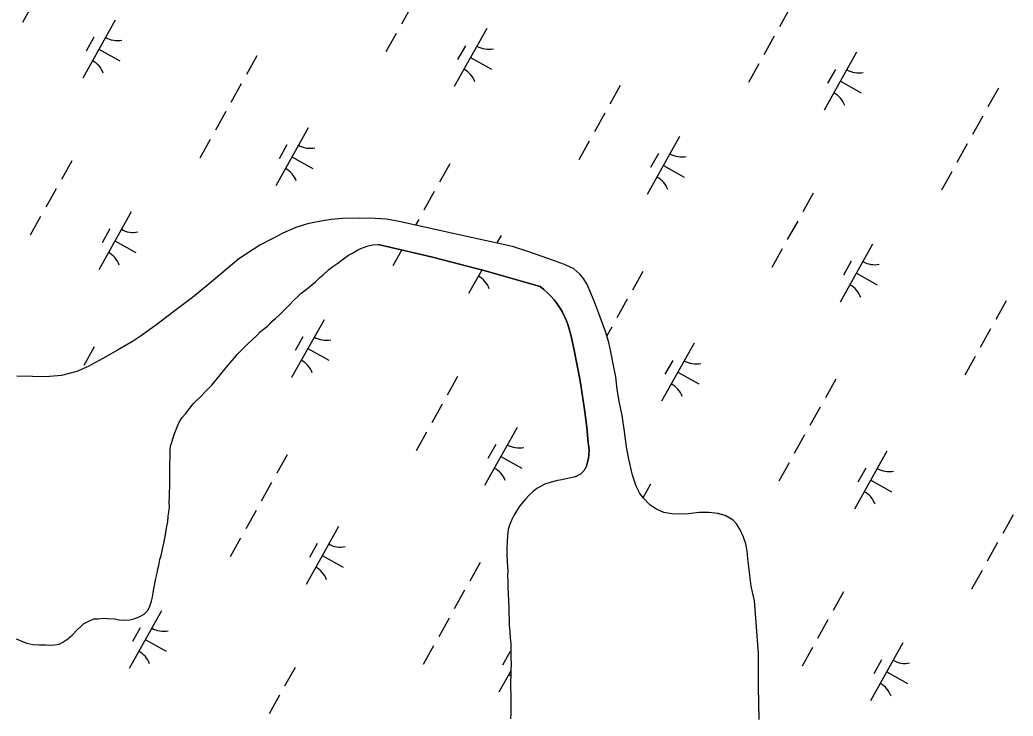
# Model space of a CAD drawing. Extents: x 3923531 to 3943530, y 207391 to 229799.
# Drawn here: x 3933948 to 3934696, y 211043 to 211567 of the extents above; entities that cross this region are included whole.
import ezdxf

# ---------------------------------------------------------------- set-up
doc = ezdxf.new("R2010")
doc.units = 0
doc.layers.add('V-TOPO-SHOR', color=7, linetype='Continuous')
doc.layers.add('V-WETL-SWMP', color=7, linetype='Continuous')

msp = doc.modelspace()

# ---------------------------------------------------------------- linework, layer by layer
at = {"layer": 'V-TOPO-SHOR'}
for points in [[(3934500.88, 211129.35), (3934498.42, 211140.35), (3934497.43, 211148.54), (3934496.64, 211155), (3934496.06, 211160.93), (3934495.48, 211167.07), (3934494.36, 211172.24), (3934492.8, 211177.32), (3934489.96, 211183.37), (3934487.42, 211187.38), (3934484.98, 211189.99), (3934478.88, 211193.5), (3934473.31, 211195.07), (3934466.64, 211195.79), (3934459.44, 211195.76), (3934451.25, 211194.99), (3934444.47, 211194.74), (3934438.77, 211194.8), (3934432.65, 211195.95), (3934427.29, 211198.37), (3934422.38, 211201.44), (3934417.27, 211206.87), (3934414.52, 211210.56), (3934411.88, 211215.76), (3934409.07, 211224.07), (3934406.51, 211235.93), (3934404.68, 211245.42), (3934403.19, 211256.95), (3934401.39, 211268.91), (3934399.25, 211279.8), (3934397.73, 211288.53), (3934396.54, 211298.01), (3934394.92, 211306.53), (3934392.98, 211316.88), (3934391.45, 211323.89), (3934388.96, 211332.2), (3934386.45, 211338.9), (3934383.21, 211347.65), (3934380.91, 211353.7), (3934377.87, 211360.95), (3934375.04, 211367.43), (3934372.29, 211371.98), (3934369.42, 211375.35), (3934365.06, 211379.27), (3934358.1, 211382.57), (3934349.63, 211385.57), (3934331.09, 211392.23), (3934318.98, 211396.24), (3934293.65, 211401.68), (3934261.77, 211408.7), (3934233.54, 211414.93), (3934224.1, 211416.75), (3934215.6, 211417.28), (3934203.45, 211417.41), (3934191.07, 211417.33), (3934182.35, 211416.57), (3934174.59, 211415.25), (3934164.67, 211413.32), (3934155.82, 211410.51), (3934145.98, 211406.21), (3934138.4, 211402.2), (3934128.77, 211397.25), (3934112.84, 211386.78), (3934100.03, 211375.94), (3934089.06, 211366.7), (3934078.1, 211357.79), (3934063.99, 211347.18), (3934051.3, 211337.53), (3934039.69, 211329.05), (3934032.97, 211324.61), (3934021.5, 211318.17), (3934010.56, 211311.84), (3933999.41, 211305.72), (3933990.87, 211302.05), (3933979.44, 211298.95), (3933967.48, 211298), (3933957.59, 211298.33), (3933945.86, 211298.56)], [(3934055.39, 211168.3), (3934056.6, 211173.75), (3934058, 211180.69), (3934058.72, 211185.48), (3934059.42, 211188.78), (3934059.79, 211193.08), (3934060.16, 211196.22), (3934060.7, 211200.18), (3934060.57, 211203.5), (3934060.78, 211207.63), (3934060.82, 211211.11), (3934060.86, 211214.91), (3934060.9, 211218.56), (3934060.95, 211222.86), (3934061.01, 211228.15), (3934061.06, 211232.62), (3934061.11, 211237.09), (3934061.16, 211242.22), (3934061.53, 211245.69), (3934062.4, 211248.83), (3934064.28, 211254.6), (3934066.32, 211259.54), (3934067.85, 211263.33), (3934070.38, 211267.28), (3934072.73, 211270.23), (3934075.92, 211274.5), (3934078.6, 211277.78), (3934080.78, 211279.91), (3934083.96, 211283.02), (3934087.81, 211286.95), (3934092.49, 211291.7), (3934095.68, 211295.47), (3934098.19, 211298.42), (3934102.39, 211303.83), (3934106.25, 211308.26), (3934109.6, 211312.2), (3934111.78, 211314.82), (3934114.29, 211317.61), (3934117.98, 211321.21), (3934120.49, 211323.66), (3934122.99, 211325.95), (3934126.84, 211329.55), (3934129.02, 211331.85), (3934131.36, 211333.97), (3934134.36, 211336.25), (3934137.87, 211339.69), (3934140.38, 211341.98), (3934143.9, 211345.25), (3934146.74, 211348.03), (3934148.92, 211350.33), (3934151.26, 211352.45), (3934154.6, 211355.89), (3934157.28, 211358.51), (3934159.62, 211360.8), (3934163.46, 211363.74), (3934167.81, 211367.17), (3934170.64, 211369.45), (3934173.99, 211372.73), (3934176.33, 211374.85), (3934180.34, 211378.45), (3934183.68, 211381.06), (3934187.35, 211383.67), (3934191.69, 211386.77), (3934195.36, 211389.71), (3934198.36, 211391.16), (3934202.52, 211393.6), (3934206.02, 211395.22), (3934210.33, 211396.66), (3934213.49, 211397.29), (3934217.79, 211397.73)], [(3934374.52, 211230.83), (3934375.41, 211233.66), (3934376.03, 211236.56), (3934376.39, 211239.5), (3934376.49, 211242.46), (3934376.31, 211245.43), (3934375.87, 211248.36), (3934374.71, 211260.07), (3934373.31, 211271.75), (3934371.66, 211283.41), (3934369.78, 211295.02), (3934367.66, 211306.6), (3934365.29, 211318.12), (3934362.7, 211329.6), (3934361.85, 211333.19), (3934360.8, 211336.71), (3934359.53, 211340.17), (3934358.05, 211343.54), (3934356.38, 211346.81), (3934354.5, 211349.98), (3934352.44, 211353.03), (3934350.2, 211355.95), (3934347.78, 211358.72), (3934345.21, 211361.35), (3934342.47, 211363.81), (3934339.6, 211366.11), (3934319.43, 211371.9), (3934299.21, 211377.48), (3934278.94, 211382.85), (3934258.61, 211388.02), (3934238.23, 211392.98), (3934217.79, 211397.73)], [(3934374.52, 211230.83), (3934372.49, 211227.21), (3934369.98, 211224.75), (3934366.15, 211222.81), (3934362.67, 211221.86), (3934359.35, 211221.23), (3934356.03, 211220.44), (3934352.72, 211219.98), (3934347.91, 211218.71), (3934343.09, 211217.27), (3934340.42, 211215.81), (3934337.09, 211213.86), (3934334.25, 211211.41), (3934331.74, 211209.12), (3934328.73, 211205.84), (3934324.37, 211200.92), (3934322.18, 211197.47), (3934319.99, 211193.52), (3934318.46, 211190.56), (3934316.6, 211186.28), (3934315.73, 211182.98), (3934315.18, 211178.18), (3934314.81, 211174.38), (3934314.58, 211168.76), (3934314.54, 211164.62), (3934314.81, 211158.83), (3934315.09, 211154.85), (3934315.39, 211151.7), (3934315.19, 211148.56), (3934315.31, 211144.25), (3934315.44, 211141.11), (3934315.68, 211133.49), (3934315.81, 211130.34), (3934316.06, 211122.56), (3934316.19, 211119.25), (3934316.48, 211115.94), (3934316.43, 211111.3), (3934316.87, 211105.67), (3934317.15, 211101.53), (3934317.6, 211096.89), (3934317.56, 211093.25), (3934317.65, 211086.8), (3934317.76, 211081.5), (3934317.72, 211077.69), (3934317.5, 211072.89), (3934317.46, 211068.92), (3934317.4, 211063.46), (3934317.51, 211059.16), (3934317.62, 211053.36), (3934317.57, 211049.23), (3934317.52, 211044.59), (3934317.48, 211040.62)], [(3933945.23, 211100.66), (3933950.02, 211098.79), (3933953.31, 211097.59), (3933957.94, 211096.55), (3933962.9, 211096.16), (3933967.37, 211096.28), (3933970.84, 211096.08), (3933974.48, 211096.2), (3933977.63, 211096.83), (3933980.46, 211098.29), (3933984.3, 211100.73), (3933987.64, 211103.83), (3933991.33, 211107.6), (3933993.67, 211109.89), (3933996.01, 211112.02), (3934000, 211114.13), (3934003.83, 211115.74), (3934006.97, 211115.87), (3934010.95, 211116.32), (3934014.1, 211116.12), (3934019.06, 211115.74), (3934022.85, 211115.03), (3934026.99, 211114.82), (3934030.8, 211114.94), (3934033.79, 211115.74), (3934037.78, 211117.35), (3934041.77, 211119.29), (3934044.28, 211121.91), (3934045.8, 211124.54), (3934047.17, 211129), (3934047.87, 211132.13), (3934048.75, 211137.26), (3934049.46, 211140.89), (3934050.34, 211146.18), (3934051.38, 211150.14), (3934051.91, 211153.11), (3934052.6, 211156.08), (3934053.48, 211160.54), (3934054.34, 211163.51), (3934055.39, 211168.3)], [(3934504.41, 211040.01), (3934503.93, 211064.66), (3934504.1, 211090.05), (3934500.88, 211129.35)]]:
    msp.add_lwpolyline(points, dxfattribs=at)
at = {"layer": 'V-WETL-SWMP'}
for p, q in [((3933957.87, 211578.79), (3933950.07, 211564.83)), ((3934243.07, 211577.54), (3934235.26, 211563.58)), ((3934527.61, 211575.46), (3934519.8, 211561.49)), ((3934019.83, 211566.61), (3933995.44, 211522.96)), ((3934299.45, 211560.13), (3934275.06, 211516.48)), ((3934003.83, 211553.78), (3933997.97, 211543.31)), ((3934231.36, 211556.59), (3934223.56, 211542.62)), ((3934515.9, 211554.51), (3934508.1, 211540.54)), ((3934007.64, 211544.78), (3934023.35, 211536)), ((3934283.45, 211547.31), (3934277.59, 211536.83)), ((3934126.49, 211539.57), (3934118.69, 211525.61)), ((3934287.26, 211538.3), (3934302.97, 211529.53)), ((3934577.86, 211542.32), (3934553.48, 211498.67)), ((3934504.2, 211533.55), (3934496.39, 211519.59)), ((3934561.86, 211529.49), (3934556.01, 211519.02)), ((3934565.67, 211520.49), (3934581.38, 211511.71)), ((3934114.79, 211518.62), (3934106.99, 211504.65)), ((3934399.98, 211517.37), (3934392.18, 211503.4)), ((3934684.53, 211515.29), (3934676.72, 211501.32)), ((3934103.08, 211497.67), (3934095.28, 211483.7)), ((3934388.28, 211496.42), (3934380.48, 211482.45)), ((3934672.82, 211494.33), (3934665.02, 211480.37)), ((3934165.04, 211485.48), (3934140.66, 211441.83)), ((3934091.38, 211476.72), (3934083.57, 211462.75)), ((3934444.66, 211479), (3934420.28, 211435.35)), ((3934149.04, 211472.66), (3934143.19, 211462.18)), ((3934376.57, 211475.47), (3934368.77, 211461.5)), ((3934661.12, 211473.38), (3934653.31, 211459.41)), ((3934152.85, 211463.66), (3934168.56, 211454.88)), ((3934428.66, 211466.18), (3934422.81, 211455.7)), ((3933987.16, 211460.54), (3933979.36, 211446.57)), ((3934271.71, 211458.45), (3934263.9, 211444.48)), ((3934432.47, 211457.18), (3934448.18, 211448.4)), ((3934649.41, 211452.43), (3934641.61, 211438.46)), ((3933975.46, 211439.58), (3933967.66, 211425.62)), ((3934260, 211437.5), (3934252.2, 211423.53)), ((3934545.2, 211436.25), (3934537.39, 211422.28)), ((3933963.75, 211418.63), (3933955.95, 211404.66)), ((3934031.84, 211422.17), (3934007.46, 211378.52)), ((3934248.3, 211416.55), (3934245.87, 211412.21)), ((3934015.84, 211409.34), (3934009.99, 211398.87)), ((3934533.49, 211415.29), (3934525.69, 211401.33)), ((3934310.26, 211404.36), (3934307.14, 211398.78)), ((3934019.65, 211400.34), (3934035.36, 211391.57)), ((3934235.49, 211393.62), (3934228.79, 211381.63)), ((3934521.79, 211394.34), (3934513.98, 211380.37)), ((3934589.88, 211397.88), (3934565.49, 211354.23)), ((3934573.87, 211385.06), (3934568.02, 211374.58)), ((3934295.75, 211378.4), (3934285.87, 211360.71)), ((3934416.92, 211377.33), (3934409.12, 211363.36)), ((3934577.68, 211376.06), (3934593.4, 211367.28)), ((3934405.22, 211356.37), (3934397.41, 211342.41)), ((3934690.41, 211355.12), (3934682.61, 211341.15)), ((3934177.06, 211341.04), (3934152.67, 211297.39)), ((3934393.51, 211335.42), (3934389.92, 211329)), ((3934678.71, 211334.17), (3934670.9, 211320.2)), ((3934161.05, 211328.22), (3934155.2, 211317.74)), ((3934004.1, 211320.49), (3933996.3, 211306.52)), ((3934164.86, 211319.22), (3934180.58, 211310.44)), ((3934455.47, 211323.23), (3934431.09, 211279.58)), ((3934667, 211313.22), (3934659.2, 211299.25)), ((3934439.47, 211310.41), (3934433.62, 211299.93)), ((3934277.59, 211298.29), (3934269.79, 211284.32)), ((3934443.28, 211301.41), (3934458.99, 211292.63)), ((3934562.13, 211296.2), (3934554.33, 211282.23)), ((3934265.89, 211277.33), (3934258.08, 211263.37)), ((3934550.43, 211275.25), (3934542.63, 211261.28)), ((3934322.27, 211259.92), (3934297.88, 211216.27)), ((3934254.18, 211256.38), (3934246.38, 211242.41)), ((3934538.72, 211254.3), (3934530.92, 211240.33)), ((3934306.27, 211247.1), (3934300.42, 211236.62)), ((3934149.31, 211239.37), (3934141.51, 211225.4)), ((3934310.08, 211238.1), (3934325.79, 211229.32)), ((3934600.68, 211242.11), (3934576.3, 211198.46)), ((3934527.02, 211233.35), (3934519.22, 211219.38)), ((3934584.68, 211229.29), (3934578.83, 211218.81)), ((3934137.61, 211218.41), (3934129.81, 211204.45)), ((3934422.81, 211217.16), (3934417.15, 211207.04)), ((3934588.49, 211220.28), (3934604.21, 211211.51)), ((3934125.9, 211197.46), (3934118.1, 211183.49)), ((3934695.64, 211194.13), (3934687.84, 211180.16)), ((3934187.86, 211185.27), (3934163.48, 211141.62)), ((3934114.2, 211176.51), (3934106.4, 211162.54)), ((3934171.86, 211172.45), (3934166.01, 211161.97)), ((3934683.94, 211173.17), (3934676.13, 211159.21)), ((3934175.67, 211163.45), (3934191.39, 211154.67)), ((3934294.53, 211158.24), (3934286.72, 211144.27)), ((3934672.23, 211152.22), (3934664.43, 211138.25)), ((3934282.82, 211137.29), (3934275.02, 211123.32)), ((3934568.02, 211136.04), (3934560.22, 211122.07)), ((3934054.66, 211121.96), (3934030.28, 211078.31)), ((3934271.12, 211116.34), (3934263.31, 211102.37)), ((3934556.31, 211115.09), (3934548.51, 211101.12)), ((3934038.66, 211109.14), (3934032.81, 211098.66)), ((3934042.47, 211100.14), (3934058.19, 211091.36)), ((3934259.41, 211095.39), (3934251.61, 211081.42)), ((3934612.7, 211097.67), (3934588.31, 211054.02)), ((3934317.08, 211091.33), (3934311.22, 211080.85)), ((3934544.61, 211094.13), (3934536.81, 211080.17)), ((3934596.7, 211084.85), (3934590.84, 211074.37)), ((3934155.2, 211079.2), (3934147.4, 211065.23)), ((3934317.67, 211076.56), (3934308.69, 211060.5)), ((3934600.5, 211075.85), (3934616.22, 211067.07)), ((3934143.49, 211058.25), (3934135.69, 211044.28))]:
    msp.add_line(p, q, dxfattribs=at)
for points in [[(3934500.88, 211129.35), (3934498.42, 211140.35), (3934497.43, 211148.54), (3934496.64, 211155), (3934496.06, 211160.93), (3934495.48, 211167.07), (3934494.36, 211172.24), (3934492.8, 211177.32), (3934489.96, 211183.37), (3934487.42, 211187.38), (3934484.98, 211189.99), (3934478.88, 211193.5), (3934473.31, 211195.07), (3934466.64, 211195.79), (3934459.43, 211195.76), (3934451.25, 211194.99), (3934444.47, 211194.74), (3934438.77, 211194.8), (3934432.65, 211195.95), (3934427.29, 211198.37), (3934422.38, 211201.44), (3934417.27, 211206.87), (3934414.52, 211210.56), (3934411.89, 211215.76), (3934409.07, 211224.07), (3934406.51, 211235.93), (3934404.68, 211245.42), (3934403.19, 211256.95), (3934401.39, 211268.91), (3934399.25, 211279.8), (3934397.73, 211288.53), (3934396.54, 211298.01), (3934394.92, 211306.53), (3934392.99, 211316.88), (3934391.45, 211323.89), (3934388.96, 211332.2), (3934386.45, 211338.9), (3934383.21, 211347.65), (3934380.91, 211353.7), (3934377.87, 211360.94), (3934375.04, 211367.43), (3934372.29, 211371.98), (3934369.42, 211375.35), (3934365.05, 211379.27), (3934358.1, 211382.57), (3934349.63, 211385.57), (3934331.09, 211392.23), (3934318.98, 211396.24), (3934293.65, 211401.68), (3934261.77, 211408.7), (3934233.54, 211414.93), (3934224.1, 211416.75), (3934215.6, 211417.28), (3934203.45, 211417.41), (3934191.07, 211417.33), (3934182.35, 211416.57), (3934174.59, 211415.25), (3934164.67, 211413.32), (3934155.82, 211410.51), (3934145.98, 211406.21), (3934138.4, 211402.2), (3934128.77, 211397.25), (3934112.84, 211386.78), (3934100.03, 211375.94), (3934089.06, 211366.7), (3934078.1, 211357.79), (3934063.99, 211347.18), (3934051.3, 211337.53), (3934039.69, 211329.05), (3934032.97, 211324.61), (3934021.5, 211318.17), (3934010.56, 211311.84), (3933999.41, 211305.72), (3933990.87, 211302.05), (3933979.43, 211298.95), (3933967.48, 211298), (3933957.59, 211298.33), (3933945.86, 211298.56)], [(3934056.6, 211173.75), (3934058, 211180.68), (3934058.72, 211185.48), (3934059.42, 211188.78), (3934059.79, 211193.08), (3934060.16, 211196.22), (3934060.7, 211200.18), (3934060.57, 211203.5), (3934060.78, 211207.63), (3934060.82, 211211.11), (3934060.86, 211214.91), (3934060.9, 211218.55), (3934060.95, 211222.86), (3934061.01, 211228.15), (3934061.06, 211232.62), (3934061.11, 211237.09), (3934061.16, 211242.22), (3934061.53, 211245.69), (3934062.4, 211248.83), (3934064.28, 211254.6), (3934066.32, 211259.54), (3934067.85, 211263.33), (3934070.38, 211267.28), (3934072.73, 211270.23), (3934075.92, 211274.5), (3934078.6, 211277.78), (3934080.78, 211279.91), (3934083.96, 211283.02), (3934087.81, 211286.95), (3934092.49, 211291.7), (3934095.68, 211295.47), (3934098.2, 211298.42), (3934102.39, 211303.83), (3934106.25, 211308.26), (3934109.6, 211312.2), (3934111.78, 211314.82), (3934114.29, 211317.61), (3934117.98, 211321.21), (3934120.49, 211323.66), (3934122.99, 211325.95), (3934126.84, 211329.55), (3934129.02, 211331.84), (3934131.36, 211333.97), (3934134.36, 211336.25), (3934137.88, 211339.69), (3934140.38, 211341.98), (3934143.9, 211345.25), (3934146.74, 211348.04), (3934148.92, 211350.33), (3934151.26, 211352.45), (3934154.6, 211355.89), (3934157.28, 211358.51), (3934159.62, 211360.8), (3934163.46, 211363.74), (3934167.81, 211367.17), (3934170.64, 211369.45), (3934173.99, 211372.73), (3934176.33, 211374.85), (3934180.34, 211378.45), (3934183.68, 211381.06), (3934187.35, 211383.67), (3934191.69, 211386.77), (3934195.36, 211389.71), (3934198.36, 211391.16), (3934202.52, 211393.6), (3934206.02, 211395.22), (3934210.33, 211396.66), (3934213.49, 211397.29), (3934217.79, 211397.73), (3934238.23, 211392.98), (3934258.61, 211388.02), (3934278.94, 211382.86), (3934299.21, 211377.48), (3934319.43, 211371.9), (3934339.6, 211366.11), (3934342.47, 211363.81), (3934345.21, 211361.35), (3934347.78, 211358.72), (3934350.2, 211355.95), (3934352.44, 211353.03), (3934354.5, 211349.98), (3934356.38, 211346.81), (3934358.05, 211343.54), (3934359.53, 211340.17), (3934360.8, 211336.71), (3934361.85, 211333.19), (3934362.7, 211329.6), (3934365.29, 211318.13), (3934367.66, 211306.6), (3934369.78, 211295.02), (3934371.66, 211283.4), (3934373.31, 211271.75), (3934374.71, 211260.07), (3934375.87, 211248.36), (3934376.31, 211245.43), (3934376.49, 211242.46), (3934376.39, 211239.5), (3934376.03, 211236.56), (3934375.41, 211233.66), (3934374.52, 211230.83), (3934372.49, 211227.21)], [(3934372.49, 211227.21), (3934369.98, 211224.75), (3934366.16, 211222.81), (3934362.67, 211221.86), (3934359.35, 211221.23), (3934356.03, 211220.44), (3934352.72, 211219.98), (3934347.9, 211218.71), (3934343.09, 211217.27), (3934340.42, 211215.81), (3934337.09, 211213.86), (3934334.25, 211211.41), (3934331.74, 211209.12), (3934328.73, 211205.84), (3934324.37, 211200.93), (3934322.18, 211197.47), (3934319.99, 211193.52), (3934318.46, 211190.56), (3934316.6, 211186.28), (3934315.73, 211182.98), (3934315.18, 211178.18), (3934314.81, 211174.38), (3934314.58, 211168.76), (3934314.54, 211164.62), (3934314.8, 211158.83), (3934315.09, 211154.85), (3934315.39, 211151.7), (3934315.19, 211148.56), (3934315.31, 211144.25), (3934315.44, 211141.11), (3934315.68, 211133.49), (3934315.81, 211130.35), (3934316.06, 211122.56), (3934316.19, 211119.25), (3934316.48, 211115.94), (3934316.43, 211111.3), (3934316.87, 211105.67), (3934317.15, 211101.53), (3934317.6, 211096.89), (3934317.56, 211093.25), (3934317.65, 211086.8), (3934317.76, 211081.5), (3934317.72, 211077.69), (3934317.5, 211072.89), (3934317.46, 211068.92), (3934317.4, 211063.46), (3934317.51, 211059.16), (3934317.62, 211053.36), (3934317.57, 211049.23), (3934317.52, 211044.59), (3934317.48, 211040.62)], [(3933945.24, 211100.66), (3933950.02, 211098.79), (3933953.31, 211097.59), (3933957.94, 211096.55), (3933962.9, 211096.16), (3933967.37, 211096.28), (3933970.84, 211096.07), (3933974.48, 211096.2), (3933977.63, 211096.83), (3933980.46, 211098.29), (3933984.3, 211100.73), (3933987.64, 211103.83), (3933991.33, 211107.6), (3933993.67, 211109.89), (3933996.01, 211112.02), (3934000, 211114.12), (3934003.83, 211115.74), (3934006.97, 211115.87), (3934010.95, 211116.32), (3934014.09, 211116.12), (3934019.06, 211115.74), (3934022.85, 211115.03), (3934026.99, 211114.82), (3934030.8, 211114.94), (3934033.79, 211115.74), (3934037.78, 211117.35), (3934041.77, 211119.29), (3934044.28, 211121.91), (3934045.8, 211124.55), (3934047.17, 211129), (3934047.87, 211132.14), (3934048.75, 211137.26), (3934049.46, 211140.89), (3934050.34, 211146.18), (3934051.38, 211150.14), (3934051.91, 211153.11), (3934052.6, 211156.08), (3934053.48, 211160.54), (3934054.34, 211163.51), (3934055.39, 211168.3), (3934056.6, 211173.75)], [(3934504.41, 211040.01), (3934503.93, 211064.66), (3934504.1, 211090.05), (3934500.88, 211129.35)]]:
    msp.add_lwpolyline(points, dxfattribs=at)
for centre, start, end in [((3934021.32, 211568.78), 240.03808, 281.58174), ((3934300.93, 211562.3), 240.03808, 281.58174), ((3933994.37, 211520.55), 20.03808, 61.58174), ((3934273.99, 211514.07), 20.03808, 61.58174), ((3934579.35, 211544.49), 240.03808, 281.58174), ((3934552.41, 211496.26), 20.03808, 61.58174), ((3934166.53, 211487.66), 240.03808, 281.58174), ((3934446.15, 211481.18), 240.03808, 281.58174), ((3934139.59, 211439.43), 20.03808, 61.58174), ((3934419.21, 211432.95), 20.03808, 61.58174), ((3934033.33, 211424.34), 240.03808, 281.58174), ((3934006.39, 211376.11), 20.03808, 61.58174), ((3934591.36, 211400.05), 240.03808, 281.58174), ((3934284.8, 211358.3), 20.03808, 61.58174), ((3934564.42, 211351.83), 20.03808, 61.58174), ((3934178.54, 211343.22), 240.03808, 281.58174), ((3934151.6, 211294.99), 20.03808, 61.58174), ((3934456.96, 211325.41), 240.03808, 281.58174), ((3934430.01, 211277.18), 20.03808, 61.58174), ((3934323.76, 211262.09), 240.03808, 281.58174), ((3934296.81, 211213.87), 20.03808, 61.58174), ((3934602.17, 211244.28), 240.03808, 281.58174), ((3934575.23, 211196.05), 20.03808, 61.58174), ((3934189.35, 211187.45), 240.03808, 281.58174), ((3934162.41, 211139.22), 20.03808, 61.58174), ((3934056.15, 211124.13), 240.03808, 281.58174), ((3934029.21, 211075.91), 20.03808, 61.58174), ((3934614.18, 211099.84), 240.03808, 281.58174), ((3934307.62, 211058.09), 55.91475, 61.58174), ((3934587.24, 211051.62), 20.03808, 61.58174)]:
    msp.add_arc(centre, 17.62, start, end, dxfattribs=at)

doc.saveas('drawing.dxf')
